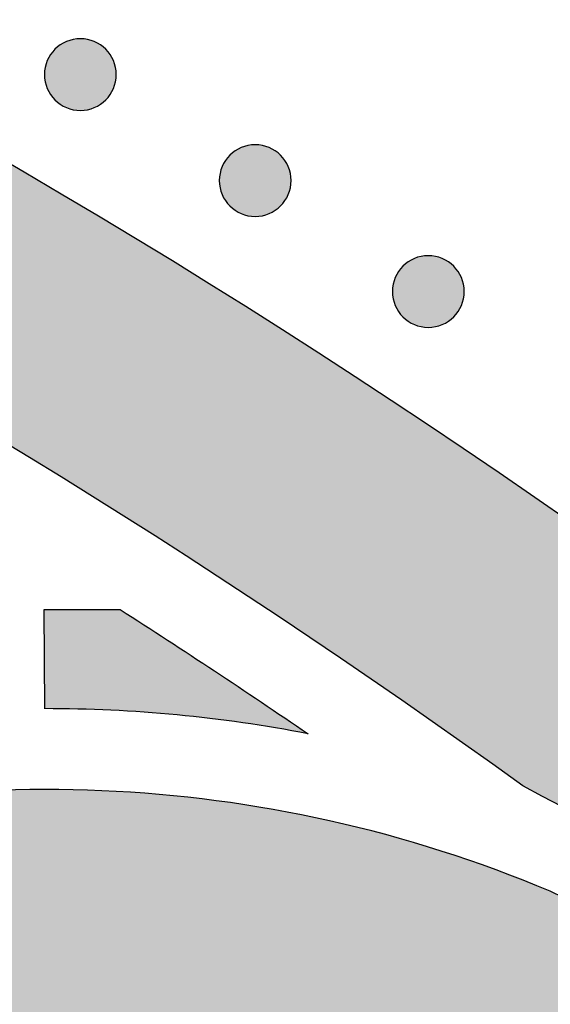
# Model space of a CAD drawing. Header units: millimetres. Extents: x -3873 to -97, y 912 to 4165.
# Tile 585 of 656: x -1459 to -1433, y 3202 to 3251. Entities that reach past the tile are written whole.
import ezdxf

# ---------------------------------------------------------------- set-up
doc = ezdxf.new("R2010")
doc.units = ezdxf.units.MM
doc.layers.add('pattern', color=7, linetype='Continuous', true_color=0x000000)

msp = doc.modelspace()

# ---------------------------------------------------------------- hatches: boundary and pattern name
at = {"layer": 'pattern'}
for points in [[(-1434.479, 3213.175), (-1440.339, 3217.333), (-1446.294, 3221.389), (-1452.341, 3225.34), (-1458.479, 3229.183), (-1464.704, 3232.916), (-1471.012, 3236.535), (-1477.402, 3240.037), (-1483.87, 3243.421), (-1490.412, 3246.684), (-1497.025, 3249.822), (-1503.706, 3252.835), (-1510.451, 3255.719), (-1517.256, 3258.473), (-1524.118, 3261.095), (-1531.032, 3263.584), (-1537.995, 3265.937), (-1545.002, 3268.153), (-1552.05, 3270.232), (-1559.135, 3272.172), (-1566.252, 3273.971), (-1573.398, 3275.631), (-1580.568, 3277.149), (-1587.757, 3278.525), (-1594.963, 3279.759), (-1602.18, 3280.852), (-1609.405, 3281.802), (-1616.633, 3282.611), (-1623.86, 3283.278), (-1631.083, 3283.805), (-1638.296, 3284.192), (-1645.497, 3284.439), (-1652.681, 3284.548), (-1652.669, 3296.548), (-1644.275, 3296.411), (-1635.855, 3296.091), (-1627.416, 3295.586), (-1618.962, 3294.895), (-1610.502, 3294.016), (-1602.039, 3292.948), (-1593.582, 3291.691), (-1585.136, 3290.245), (-1576.707, 3288.609), (-1568.302, 3286.783), (-1559.927, 3284.768), (-1551.589, 3282.565), (-1543.293, 3280.174), (-1535.047, 3277.598), (-1526.856, 3274.836), (-1518.727, 3271.892), (-1510.665, 3268.768), (-1502.677, 3265.465), (-1494.769, 3261.987), (-1486.946, 3258.336), (-1479.213, 3254.516), (-1471.577, 3250.53), (-1464.043, 3246.382), (-1456.615, 3242.075), (-1449.299, 3237.613), (-1442.099, 3233.002), (-1435.02, 3228.244), (-1428.065, 3223.346), (-1421.24, 3218.311), (-1414.548, 3213.144), (-1407.992, 3207.852), (-1401.575, 3202.437), (-1403.718, 3202.747), (-1405.858, 3203.106), (-1407.992, 3203.515), (-1410.119, 3203.973), (-1412.237, 3204.48), (-1414.344, 3205.036), (-1416.439, 3205.641), (-1418.521, 3206.294), (-1420.587, 3206.994), (-1422.635, 3207.742), (-1424.665, 3208.536), (-1426.675, 3209.376), (-1428.662, 3210.261), (-1430.626, 3211.189), (-1432.566, 3212.161)], [(-1457.615, 3249.638), (-1457.587, 3249.666), (-1457.558, 3249.693), (-1457.528, 3249.719), (-1457.497, 3249.746), (-1457.465, 3249.771), (-1457.433, 3249.797), (-1457.399, 3249.821), (-1457.365, 3249.845), (-1457.33, 3249.869), (-1457.295, 3249.891), (-1457.258, 3249.913), (-1457.221, 3249.935), (-1457.183, 3249.955), (-1457.144, 3249.975), (-1457.105, 3249.993), (-1457.065, 3250.011), (-1457.024, 3250.028), (-1456.982, 3250.044), (-1456.94, 3250.059), (-1456.898, 3250.073), (-1456.855, 3250.087), (-1456.812, 3250.099), (-1456.768, 3250.109), (-1456.723, 3250.119), (-1456.679, 3250.128), (-1456.634, 3250.136), (-1456.588, 3250.142), (-1456.543, 3250.147), (-1456.497, 3250.151), (-1456.451, 3250.154), (-1456.406, 3250.156), (-1456.36, 3250.157), (-1456.314, 3250.156), (-1456.268, 3250.154), (-1456.222, 3250.151), (-1456.176, 3250.147), (-1456.131, 3250.142), (-1456.086, 3250.135), (-1456.041, 3250.127), (-1455.996, 3250.119), (-1455.952, 3250.109), (-1455.908, 3250.098), (-1455.865, 3250.086), (-1455.822, 3250.072), (-1455.779, 3250.058), (-1455.737, 3250.043), (-1455.696, 3250.027), (-1455.655, 3250.01), (-1455.615, 3249.992), (-1455.576, 3249.973), (-1455.537, 3249.953), (-1455.499, 3249.933), (-1455.462, 3249.912), (-1455.425, 3249.89), (-1455.39, 3249.867), (-1455.355, 3249.843), (-1455.321, 3249.819), (-1455.287, 3249.795), (-1455.255, 3249.769), (-1455.223, 3249.743), (-1455.193, 3249.717), (-1455.163, 3249.69), (-1455.134, 3249.663), (-1455.106, 3249.636), (-1455.078, 3249.608), (-1455.051, 3249.578), (-1455.024, 3249.549), (-1454.998, 3249.518), (-1454.972, 3249.486), (-1454.947, 3249.454), (-1454.922, 3249.42), (-1454.898, 3249.386), (-1454.875, 3249.351), (-1454.852, 3249.316), (-1454.83, 3249.279), (-1454.809, 3249.242), (-1454.789, 3249.204), (-1454.769, 3249.165), (-1454.75, 3249.126), (-1454.732, 3249.085), (-1454.715, 3249.045), (-1454.699, 3249.003), (-1454.684, 3248.961), (-1454.67, 3248.919), (-1454.657, 3248.876), (-1454.645, 3248.832), (-1454.634, 3248.789), (-1454.624, 3248.744), (-1454.616, 3248.7), (-1454.608, 3248.655), (-1454.602, 3248.609), (-1454.596, 3248.564), (-1454.592, 3248.518), (-1454.589, 3248.472), (-1454.588, 3248.427), (-1454.587, 3248.381), (-1454.588, 3248.335), (-1454.59, 3248.289), (-1454.593, 3248.243), (-1454.597, 3248.197), (-1454.602, 3248.152), (-1454.609, 3248.107), (-1454.616, 3248.062), (-1454.625, 3248.017), (-1454.635, 3247.973), (-1454.646, 3247.929), (-1454.658, 3247.885), (-1454.671, 3247.842), (-1454.685, 3247.8), (-1454.701, 3247.758), (-1454.717, 3247.717), (-1454.734, 3247.676), (-1454.752, 3247.636), (-1454.771, 3247.597), (-1454.79, 3247.558), (-1454.811, 3247.52), (-1454.832, 3247.483), (-1454.854, 3247.446), (-1454.877, 3247.41), (-1454.9, 3247.376), (-1454.924, 3247.341), (-1454.949, 3247.308), (-1454.974, 3247.276), (-1455, 3247.244), (-1455.026, 3247.213), (-1455.053, 3247.184), (-1455.08, 3247.155), (-1455.108, 3247.126), (-1455.136, 3247.099), (-1455.165, 3247.072), (-1455.195, 3247.045), (-1455.226, 3247.019), (-1455.257, 3246.993), (-1455.29, 3246.968), (-1455.323, 3246.943), (-1455.357, 3246.919), (-1455.392, 3246.896), (-1455.428, 3246.873), (-1455.465, 3246.851), (-1455.502, 3246.83), (-1455.54, 3246.81), (-1455.579, 3246.79), (-1455.618, 3246.771), (-1455.658, 3246.753), (-1455.699, 3246.736), (-1455.74, 3246.72), (-1455.782, 3246.705), (-1455.825, 3246.691), (-1455.868, 3246.678), (-1455.911, 3246.666), (-1455.955, 3246.655), (-1455.999, 3246.645), (-1456.044, 3246.637), (-1456.089, 3246.629), (-1456.134, 3246.623), (-1456.18, 3246.617), (-1456.225, 3246.613), (-1456.271, 3246.61), (-1456.317, 3246.609), (-1456.363, 3246.608), (-1456.409, 3246.609), (-1456.455, 3246.61), (-1456.501, 3246.613), (-1456.546, 3246.618), (-1456.592, 3246.623), (-1456.637, 3246.63), (-1456.682, 3246.637), (-1456.727, 3246.646), (-1456.771, 3246.656), (-1456.815, 3246.667), (-1456.858, 3246.679), (-1456.901, 3246.692), (-1456.944, 3246.706), (-1456.986, 3246.721), (-1457.027, 3246.738), (-1457.068, 3246.755), (-1457.108, 3246.773), (-1457.147, 3246.791), (-1457.186, 3246.811), (-1457.224, 3246.832), (-1457.261, 3246.853), (-1457.298, 3246.875), (-1457.333, 3246.898), (-1457.368, 3246.921), (-1457.402, 3246.945), (-1457.435, 3246.97), (-1457.468, 3246.995), (-1457.499, 3247.021), (-1457.53, 3247.047), (-1457.56, 3247.074), (-1457.589, 3247.101), (-1457.617, 3247.129), (-1457.645, 3247.157), (-1457.672, 3247.186), (-1457.699, 3247.216), (-1457.725, 3247.247), (-1457.75, 3247.278), (-1457.776, 3247.311), (-1457.8, 3247.344), (-1457.824, 3247.378), (-1457.848, 3247.413), (-1457.87, 3247.449), (-1457.892, 3247.486), (-1457.914, 3247.523), (-1457.934, 3247.561), (-1457.954, 3247.6), (-1457.972, 3247.639), (-1457.99, 3247.679), (-1458.007, 3247.72), (-1458.023, 3247.761), (-1458.039, 3247.803), (-1458.053, 3247.846), (-1458.066, 3247.889), (-1458.078, 3247.932), (-1458.089, 3247.976), (-1458.098, 3248.02), (-1458.107, 3248.065), (-1458.115, 3248.11), (-1458.121, 3248.155), (-1458.126, 3248.201), (-1458.13, 3248.246), (-1458.133, 3248.292), (-1458.135, 3248.338), (-1458.136, 3248.384), (-1458.135, 3248.43), (-1458.133, 3248.476), (-1458.13, 3248.522), (-1458.126, 3248.567), (-1458.121, 3248.613), (-1458.114, 3248.658), (-1458.106, 3248.703), (-1458.098, 3248.748), (-1458.088, 3248.792), (-1458.077, 3248.836), (-1458.065, 3248.879), (-1458.052, 3248.922), (-1458.037, 3248.965), (-1458.022, 3249.006), (-1458.006, 3249.048), (-1457.989, 3249.089), (-1457.971, 3249.129), (-1457.952, 3249.168), (-1457.932, 3249.207), (-1457.912, 3249.245), (-1457.891, 3249.282), (-1457.869, 3249.318), (-1457.846, 3249.354), (-1457.822, 3249.389), (-1457.798, 3249.423), (-1457.774, 3249.456), (-1457.748, 3249.489), (-1457.723, 3249.52), (-1457.696, 3249.551), (-1457.67, 3249.581), (-1457.642, 3249.61)], [(-1448.97, 3244.391), (-1448.942, 3244.419), (-1448.913, 3244.446), (-1448.883, 3244.472), (-1448.852, 3244.499), (-1448.821, 3244.524), (-1448.788, 3244.55), (-1448.755, 3244.574), (-1448.721, 3244.598), (-1448.686, 3244.622), (-1448.65, 3244.644), (-1448.613, 3244.666), (-1448.576, 3244.687), (-1448.538, 3244.708), (-1448.499, 3244.728), (-1448.46, 3244.746), (-1448.42, 3244.764), (-1448.379, 3244.781), (-1448.338, 3244.797), (-1448.296, 3244.812), (-1448.253, 3244.826), (-1448.21, 3244.839), (-1448.167, 3244.851), (-1448.123, 3244.862), (-1448.079, 3244.872), (-1448.034, 3244.881), (-1447.989, 3244.889), (-1447.944, 3244.895), (-1447.898, 3244.9), (-1447.853, 3244.904), (-1447.807, 3244.907), (-1447.761, 3244.909), (-1447.715, 3244.91), (-1447.669, 3244.909), (-1447.623, 3244.907), (-1447.577, 3244.904), (-1447.532, 3244.9), (-1447.486, 3244.895), (-1447.441, 3244.888), (-1447.396, 3244.88), (-1447.351, 3244.872), (-1447.307, 3244.862), (-1447.263, 3244.851), (-1447.22, 3244.839), (-1447.177, 3244.825), (-1447.134, 3244.811), (-1447.092, 3244.796), (-1447.051, 3244.78), (-1447.01, 3244.763), (-1446.97, 3244.745), (-1446.931, 3244.726), (-1446.892, 3244.706), (-1446.854, 3244.686), (-1446.817, 3244.665), (-1446.78, 3244.642), (-1446.745, 3244.62), (-1446.71, 3244.596), (-1446.676, 3244.572), (-1446.643, 3244.547), (-1446.61, 3244.522), (-1446.579, 3244.496), (-1446.548, 3244.47), (-1446.518, 3244.443), (-1446.489, 3244.416), (-1446.461, 3244.389), (-1446.433, 3244.36), (-1446.406, 3244.331), (-1446.379, 3244.302), (-1446.353, 3244.271), (-1446.328, 3244.239), (-1446.302, 3244.207), (-1446.278, 3244.173), (-1446.254, 3244.139), (-1446.23, 3244.104), (-1446.208, 3244.069), (-1446.186, 3244.032), (-1446.164, 3243.995), (-1446.144, 3243.957), (-1446.124, 3243.918), (-1446.106, 3243.879), (-1446.088, 3243.838), (-1446.071, 3243.798), (-1446.055, 3243.756), (-1446.039, 3243.714), (-1446.025, 3243.672), (-1446.012, 3243.629), (-1446, 3243.585), (-1445.989, 3243.541), (-1445.98, 3243.497), (-1445.971, 3243.452), (-1445.963, 3243.408), (-1445.957, 3243.362), (-1445.952, 3243.317), (-1445.948, 3243.271), (-1445.945, 3243.225), (-1445.943, 3243.179), (-1445.942, 3243.134), (-1445.943, 3243.088), (-1445.945, 3243.042), (-1445.948, 3242.996), (-1445.952, 3242.95), (-1445.957, 3242.905), (-1445.964, 3242.86), (-1445.972, 3242.815), (-1445.98, 3242.77), (-1445.99, 3242.726), (-1446.001, 3242.682), (-1446.013, 3242.638), (-1446.026, 3242.595), (-1446.041, 3242.553), (-1446.056, 3242.511), (-1446.072, 3242.47), (-1446.089, 3242.429), (-1446.107, 3242.389), (-1446.126, 3242.349), (-1446.146, 3242.311), (-1446.166, 3242.273), (-1446.187, 3242.236), (-1446.209, 3242.199), (-1446.232, 3242.163), (-1446.256, 3242.128), (-1446.28, 3242.094), (-1446.304, 3242.061), (-1446.33, 3242.029), (-1446.355, 3241.997), (-1446.382, 3241.966), (-1446.408, 3241.937), (-1446.436, 3241.908), (-1446.463, 3241.879), (-1446.491, 3241.852), (-1446.52, 3241.825), (-1446.55, 3241.798), (-1446.581, 3241.772), (-1446.613, 3241.746), (-1446.645, 3241.721), (-1446.679, 3241.696), (-1446.713, 3241.672), (-1446.748, 3241.649), (-1446.783, 3241.626), (-1446.82, 3241.604), (-1446.857, 3241.583), (-1446.895, 3241.563), (-1446.934, 3241.543), (-1446.973, 3241.524), (-1447.013, 3241.506), (-1447.054, 3241.489), (-1447.096, 3241.473), (-1447.138, 3241.458), (-1447.18, 3241.444), (-1447.223, 3241.431), (-1447.266, 3241.419), (-1447.31, 3241.408), (-1447.355, 3241.398), (-1447.399, 3241.39), (-1447.444, 3241.382), (-1447.49, 3241.376), (-1447.535, 3241.37), (-1447.581, 3241.366), (-1447.627, 3241.363), (-1447.672, 3241.361), (-1447.718, 3241.361), (-1447.764, 3241.362), (-1447.81, 3241.363), (-1447.856, 3241.366), (-1447.902, 3241.371), (-1447.947, 3241.376), (-1447.992, 3241.382), (-1448.037, 3241.39), (-1448.082, 3241.399), (-1448.126, 3241.409), (-1448.17, 3241.42), (-1448.213, 3241.432), (-1448.256, 3241.445), (-1448.299, 3241.459), (-1448.341, 3241.474), (-1448.382, 3241.49), (-1448.423, 3241.508), (-1448.463, 3241.526), (-1448.502, 3241.544), (-1448.541, 3241.564), (-1448.579, 3241.585), (-1448.616, 3241.606), (-1448.653, 3241.628), (-1448.688, 3241.651), (-1448.723, 3241.674), (-1448.757, 3241.698), (-1448.791, 3241.723), (-1448.823, 3241.748), (-1448.855, 3241.774), (-1448.885, 3241.8), (-1448.915, 3241.827), (-1448.944, 3241.854), (-1448.972, 3241.882), (-1449, 3241.91), (-1449.027, 3241.939), (-1449.054, 3241.969), (-1449.08, 3242), (-1449.106, 3242.031), (-1449.131, 3242.064), (-1449.156, 3242.097), (-1449.18, 3242.131), (-1449.203, 3242.166), (-1449.226, 3242.202), (-1449.248, 3242.238), (-1449.269, 3242.276), (-1449.289, 3242.314), (-1449.309, 3242.353), (-1449.328, 3242.392), (-1449.346, 3242.432), (-1449.363, 3242.473), (-1449.379, 3242.514), (-1449.394, 3242.556), (-1449.408, 3242.599), (-1449.421, 3242.642), (-1449.433, 3242.685), (-1449.444, 3242.729), (-1449.454, 3242.773), (-1449.462, 3242.818), (-1449.47, 3242.863), (-1449.476, 3242.908), (-1449.482, 3242.954), (-1449.486, 3242.999), (-1449.489, 3243.045), (-1449.49, 3243.091), (-1449.491, 3243.137), (-1449.49, 3243.183), (-1449.488, 3243.229), (-1449.485, 3243.275), (-1449.481, 3243.32), (-1449.476, 3243.366), (-1449.469, 3243.411), (-1449.462, 3243.456), (-1449.453, 3243.5), (-1449.443, 3243.545), (-1449.432, 3243.589), (-1449.42, 3243.632), (-1449.407, 3243.675), (-1449.393, 3243.718), (-1449.377, 3243.759), (-1449.361, 3243.801), (-1449.344, 3243.841), (-1449.326, 3243.882), (-1449.307, 3243.921), (-1449.288, 3243.96), (-1449.267, 3243.998), (-1449.246, 3244.035), (-1449.224, 3244.071), (-1449.201, 3244.107), (-1449.178, 3244.142), (-1449.154, 3244.176), (-1449.129, 3244.209), (-1449.104, 3244.242), (-1449.078, 3244.273), (-1449.052, 3244.304), (-1449.025, 3244.334), (-1448.998, 3244.363)], [(-1440.413, 3238.9), (-1440.385, 3238.928), (-1440.356, 3238.955), (-1440.326, 3238.982), (-1440.295, 3239.008), (-1440.264, 3239.034), (-1440.231, 3239.059), (-1440.198, 3239.083), (-1440.164, 3239.107), (-1440.129, 3239.131), (-1440.093, 3239.154), (-1440.057, 3239.176), (-1440.019, 3239.197), (-1439.981, 3239.217), (-1439.942, 3239.237), (-1439.903, 3239.256), (-1439.863, 3239.274), (-1439.822, 3239.291), (-1439.781, 3239.307), (-1439.739, 3239.322), (-1439.696, 3239.336), (-1439.653, 3239.349), (-1439.61, 3239.361), (-1439.566, 3239.372), (-1439.522, 3239.382), (-1439.477, 3239.39), (-1439.432, 3239.398), (-1439.387, 3239.404), (-1439.341, 3239.41), (-1439.296, 3239.414), (-1439.25, 3239.417), (-1439.204, 3239.418), (-1439.158, 3239.419), (-1439.112, 3239.418), (-1439.066, 3239.416), (-1439.02, 3239.413), (-1438.975, 3239.409), (-1438.929, 3239.404), (-1438.884, 3239.397), (-1438.839, 3239.39), (-1438.795, 3239.381), (-1438.75, 3239.371), (-1438.706, 3239.36), (-1438.663, 3239.348), (-1438.62, 3239.335), (-1438.577, 3239.321), (-1438.536, 3239.305), (-1438.494, 3239.289), (-1438.453, 3239.272), (-1438.413, 3239.254), (-1438.374, 3239.235), (-1438.335, 3239.216), (-1438.297, 3239.195), (-1438.26, 3239.174), (-1438.224, 3239.152), (-1438.188, 3239.129), (-1438.153, 3239.106), (-1438.119, 3239.081), (-1438.086, 3239.057), (-1438.053, 3239.032), (-1438.022, 3239.006), (-1437.991, 3238.979), (-1437.961, 3238.953), (-1437.932, 3238.926), (-1437.904, 3238.898), (-1437.876, 3238.87), (-1437.849, 3238.841), (-1437.823, 3238.811), (-1437.796, 3238.78), (-1437.771, 3238.748), (-1437.745, 3238.716), (-1437.721, 3238.683), (-1437.697, 3238.649), (-1437.673, 3238.614), (-1437.651, 3238.578), (-1437.629, 3238.541), (-1437.608, 3238.504), (-1437.587, 3238.466), (-1437.567, 3238.427), (-1437.549, 3238.388), (-1437.531, 3238.348), (-1437.514, 3238.307), (-1437.498, 3238.266), (-1437.483, 3238.224), (-1437.469, 3238.181), (-1437.456, 3238.138), (-1437.444, 3238.095), (-1437.433, 3238.051), (-1437.423, 3238.006), (-1437.414, 3237.962), (-1437.406, 3237.917), (-1437.4, 3237.872), (-1437.395, 3237.826), (-1437.391, 3237.78), (-1437.388, 3237.735), (-1437.386, 3237.689), (-1437.385, 3237.643), (-1437.386, 3237.597), (-1437.388, 3237.551), (-1437.391, 3237.505), (-1437.395, 3237.46), (-1437.4, 3237.414), (-1437.407, 3237.369), (-1437.415, 3237.324), (-1437.423, 3237.279), (-1437.433, 3237.235), (-1437.444, 3237.191), (-1437.456, 3237.148), (-1437.47, 3237.105), (-1437.484, 3237.062), (-1437.499, 3237.02), (-1437.515, 3236.979), (-1437.532, 3236.938), (-1437.55, 3236.898), (-1437.569, 3236.859), (-1437.589, 3236.82), (-1437.609, 3236.782), (-1437.63, 3236.745), (-1437.653, 3236.708), (-1437.675, 3236.673), (-1437.699, 3236.638), (-1437.723, 3236.604), (-1437.748, 3236.57), (-1437.773, 3236.538), (-1437.799, 3236.506), (-1437.825, 3236.476), (-1437.852, 3236.446), (-1437.879, 3236.417), (-1437.906, 3236.389), (-1437.935, 3236.361), (-1437.964, 3236.334), (-1437.993, 3236.307), (-1438.024, 3236.281), (-1438.056, 3236.255), (-1438.088, 3236.23), (-1438.122, 3236.206), (-1438.156, 3236.182), (-1438.191, 3236.158), (-1438.226, 3236.136), (-1438.263, 3236.114), (-1438.3, 3236.092), (-1438.338, 3236.072), (-1438.377, 3236.052), (-1438.416, 3236.033), (-1438.457, 3236.016), (-1438.497, 3235.999), (-1438.539, 3235.982), (-1438.581, 3235.967), (-1438.623, 3235.953), (-1438.666, 3235.94), (-1438.71, 3235.928), (-1438.754, 3235.917), (-1438.798, 3235.908), (-1438.843, 3235.899), (-1438.887, 3235.891), (-1438.933, 3235.885), (-1438.978, 3235.88), (-1439.024, 3235.875), (-1439.07, 3235.873), (-1439.116, 3235.871), (-1439.161, 3235.87), (-1439.207, 3235.871), (-1439.253, 3235.873), (-1439.299, 3235.876), (-1439.345, 3235.88), (-1439.39, 3235.885), (-1439.435, 3235.892), (-1439.48, 3235.899), (-1439.525, 3235.908), (-1439.569, 3235.918), (-1439.613, 3235.929), (-1439.657, 3235.941), (-1439.7, 3235.954), (-1439.742, 3235.969), (-1439.784, 3235.984), (-1439.825, 3236), (-1439.866, 3236.017), (-1439.906, 3236.035), (-1439.946, 3236.054), (-1439.984, 3236.073), (-1440.022, 3236.094), (-1440.059, 3236.115), (-1440.096, 3236.137), (-1440.132, 3236.16), (-1440.167, 3236.184), (-1440.201, 3236.208), (-1440.234, 3236.232), (-1440.266, 3236.258), (-1440.298, 3236.283), (-1440.329, 3236.31), (-1440.358, 3236.336), (-1440.387, 3236.364), (-1440.416, 3236.391), (-1440.443, 3236.419), (-1440.47, 3236.448), (-1440.497, 3236.478), (-1440.523, 3236.509), (-1440.549, 3236.541), (-1440.574, 3236.573), (-1440.599, 3236.606), (-1440.623, 3236.641), (-1440.646, 3236.676), (-1440.669, 3236.711), (-1440.691, 3236.748), (-1440.712, 3236.785), (-1440.732, 3236.823), (-1440.752, 3236.862), (-1440.771, 3236.901), (-1440.789, 3236.941), (-1440.806, 3236.982), (-1440.822, 3237.024), (-1440.837, 3237.065), (-1440.851, 3237.108), (-1440.864, 3237.151), (-1440.876, 3237.194), (-1440.887, 3237.238), (-1440.897, 3237.283), (-1440.905, 3237.327), (-1440.913, 3237.372), (-1440.919, 3237.418), (-1440.925, 3237.463), (-1440.929, 3237.509), (-1440.932, 3237.554), (-1440.934, 3237.6), (-1440.934, 3237.646), (-1440.933, 3237.692), (-1440.932, 3237.738), (-1440.929, 3237.784), (-1440.924, 3237.829), (-1440.919, 3237.875), (-1440.913, 3237.92), (-1440.905, 3237.965), (-1440.896, 3238.01), (-1440.886, 3238.054), (-1440.875, 3238.098), (-1440.863, 3238.141), (-1440.85, 3238.184), (-1440.836, 3238.227), (-1440.821, 3238.269), (-1440.805, 3238.31), (-1440.787, 3238.351), (-1440.769, 3238.391), (-1440.751, 3238.43), (-1440.731, 3238.469), (-1440.71, 3238.507), (-1440.689, 3238.544), (-1440.667, 3238.581), (-1440.644, 3238.616), (-1440.621, 3238.651), (-1440.597, 3238.685), (-1440.572, 3238.719), (-1440.547, 3238.751), (-1440.521, 3238.783), (-1440.495, 3238.813), (-1440.468, 3238.843), (-1440.441, 3238.872)], [(-1454.394, 3221.904), (-1445.102, 3215.758), (-1446.712, 3216.049), (-1448.329, 3216.302), (-1449.953, 3216.517), (-1451.582, 3216.692), (-1453.215, 3216.828), (-1454.85, 3216.925), (-1456.486, 3216.983), (-1458.122, 3217.001), (-1458.142, 3221.908)], [(-1506.231, 3131.239), (-1505.337, 3130.099), (-1504.472, 3128.931), (-1503.638, 3127.736), (-1502.837, 3126.516), (-1502.069, 3125.271), (-1501.336, 3124.004), (-1500.638, 3122.716), (-1499.977, 3121.408), (-1499.352, 3120.082), (-1498.766, 3118.739), (-1498.218, 3117.381), (-1497.71, 3116.011), (-1497.241, 3114.628), (-1496.811, 3113.236), (-1496.422, 3111.835), (-1496.074, 3110.428), (-1495.885, 3111.97), (-1495.655, 3113.51), (-1495.384, 3115.047), (-1495.072, 3116.578), (-1494.72, 3118.103), (-1494.328, 3119.62), (-1493.895, 3121.127), (-1493.423, 3122.623), (-1492.911, 3124.105), (-1492.361, 3125.573), (-1491.772, 3127.025), (-1491.147, 3128.46), (-1490.484, 3129.876), (-1489.786, 3131.271), (-1489.054, 3132.645), (-1488.287, 3133.996), (-1489.267, 3135.796), (-1490.191, 3137.629), (-1491.058, 3139.491), (-1491.867, 3141.381), (-1492.616, 3143.295), (-1493.304, 3145.231), (-1493.931, 3147.185), (-1494.495, 3149.155), (-1494.729, 3150.057), (-1494.948, 3150.964), (-1495.151, 3151.878), (-1495.338, 3152.796), (-1495.508, 3153.72), (-1495.662, 3154.648), (-1495.8, 3155.581), (-1495.921, 3156.517), (-1496.026, 3157.457), (-1496.113, 3158.399), (-1496.183, 3159.344), (-1496.237, 3160.29), (-1496.273, 3161.238), (-1496.292, 3162.187), (-1496.293, 3163.137), (-1496.278, 3164.086), (-1496.245, 3165.036), (-1496.195, 3165.984), (-1496.128, 3166.931), (-1496.043, 3167.876), (-1495.942, 3168.818), (-1495.823, 3169.758), (-1495.688, 3170.695), (-1495.536, 3171.628), (-1495.367, 3172.557), (-1495.182, 3173.481), (-1494.981, 3174.4), (-1494.763, 3175.314), (-1494.529, 3176.222), (-1494.28, 3177.124), (-1494.016, 3178.019), (-1493.736, 3178.907), (-1493.456, 3179.729), (-1493.15, 3180.548), (-1492.819, 3181.363), (-1492.463, 3182.172), (-1492.081, 3182.975), (-1491.674, 3183.77), (-1491.241, 3184.556), (-1490.784, 3185.333), (-1490.303, 3186.098), (-1489.797, 3186.85), (-1489.268, 3187.59), (-1488.715, 3188.315), (-1488.14, 3189.024), (-1487.543, 3189.717), (-1486.926, 3190.392), (-1486.287, 3191.048), (-1485.63, 3191.685), (-1484.954, 3192.302), (-1484.26, 3192.897), (-1483.549, 3193.471), (-1482.824, 3194.022), (-1482.083, 3194.55), (-1481.329, 3195.054), (-1480.563, 3195.534), (-1479.786, 3195.99), (-1478.999, 3196.42), (-1478.203, 3196.826), (-1477.4, 3197.206), (-1476.59, 3197.561), (-1475.774, 3197.891), (-1474.955, 3198.195), (-1474.132, 3198.473), (-1473.244, 3198.751), (-1472.348, 3199.014), (-1471.446, 3199.262), (-1470.537, 3199.494), (-1469.623, 3199.709), (-1468.703, 3199.909), (-1467.779, 3200.092), (-1466.849, 3200.259), (-1465.916, 3200.41), (-1464.979, 3200.543), (-1464.039, 3200.66), (-1463.096, 3200.76), (-1462.151, 3200.842), (-1461.204, 3200.908), (-1460.256, 3200.956), (-1459.307, 3200.987), (-1458.357, 3201.001), (-1457.408, 3200.997), (-1456.459, 3200.977), (-1455.511, 3200.939), (-1454.564, 3200.884), (-1453.62, 3200.811), (-1452.678, 3200.722), (-1451.738, 3200.616), (-1450.802, 3200.493), (-1449.87, 3200.354), (-1448.942, 3200.198), (-1448.019, 3200.025), (-1447.1, 3199.837), (-1446.187, 3199.632), (-1445.28, 3199.412), (-1444.379, 3199.176), (-1442.412, 3198.608), (-1440.46, 3197.979), (-1438.527, 3197.288), (-1436.616, 3196.536), (-1434.73, 3195.724), (-1432.87, 3194.855), (-1431.041, 3193.928), (-1429.244, 3192.946), (-1428.154, 3193.548), (-1427.051, 3194.13), (-1425.935, 3194.691), (-1424.808, 3195.232), (-1423.671, 3195.751), (-1422.523, 3196.249), (-1421.365, 3196.724), (-1420.198, 3197.178), (-1419.022, 3197.609), (-1417.839, 3198.018), (-1416.649, 3198.403), (-1415.452, 3198.766), (-1414.249, 3199.106), (-1413.041, 3199.422), (-1411.829, 3199.715), (-1410.613, 3199.984), (-1413.519, 3200.679), (-1416.408, 3201.462), (-1419.274, 3202.333), (-1422.113, 3203.291), (-1424.922, 3204.335), (-1427.697, 3205.463), (-1430.434, 3206.673), (-1433.13, 3207.963), (-1434.426, 3208.493), (-1435.739, 3208.996), (-1437.067, 3209.471), (-1438.409, 3209.919), (-1439.765, 3210.338), (-1441.134, 3210.729), (-1442.514, 3211.09), (-1443.905, 3211.42), (-1445.306, 3211.721), (-1446.716, 3211.99), (-1448.133, 3212.228), (-1449.558, 3212.435), (-1450.988, 3212.61), (-1452.422, 3212.753), (-1453.861, 3212.863), (-1455.301, 3212.942), (-1456.743, 3212.988), (-1458.186, 3213.001), (-1459.628, 3212.983), (-1461.067, 3212.932), (-1462.504, 3212.849), (-1463.937, 3212.733), (-1465.365, 3212.587), (-1466.786, 3212.408), (-1468.201, 3212.198), (-1469.607, 3211.958), (-1471.004, 3211.687), (-1472.391, 3211.386), (-1473.767, 3211.056), (-1475.131, 3210.696), (-1476.482, 3210.308), (-1477.82, 3209.893), (-1478.966, 3209.504), (-1480.109, 3209.081), (-1481.245, 3208.621), (-1482.374, 3208.127), (-1483.495, 3207.596), (-1484.604, 3207.031), (-1485.701, 3206.43), (-1486.785, 3205.795), (-1487.853, 3205.126), (-1488.904, 3204.423), (-1489.936, 3203.687), (-1490.948, 3202.919), (-1491.938, 3202.119), (-1492.905, 3201.289), (-1493.848, 3200.429), (-1494.765, 3199.541), (-1495.654, 3198.626), (-1496.516, 3197.685), (-1497.348, 3196.72), (-1498.149, 3195.731), (-1498.919, 3194.72), (-1499.657, 3193.69), (-1500.362, 3192.64), (-1501.034, 3191.574), (-1501.671, 3190.491), (-1502.274, 3189.395), (-1502.841, 3188.287), (-1503.373, 3187.168), (-1503.87, 3186.039), (-1504.332, 3184.904), (-1504.758, 3183.762), (-1505.148, 3182.616), (-1505.656, 3180.979), (-1506.12, 3179.328), (-1506.541, 3177.666), (-1506.916, 3175.993), (-1507.455, 3173.244), (-1507.919, 3170.474), (-1508.307, 3167.685), (-1508.618, 3164.881), (-1508.851, 3162.065), (-1509.005, 3159.24), (-1509.081, 3156.41), (-1509.077, 3153.578), (-1508.994, 3150.747), (-1508.832, 3147.921), (-1508.591, 3145.102), (-1508.273, 3142.295), (-1507.876, 3139.501), (-1507.403, 3136.726), (-1506.855, 3133.971)]]:
    msp.add_hatch(color=256, dxfattribs=at).paths.add_polyline_path(points, flags=0)

# ---------------------------------------------------------------- linework, layer by layer
msp.add_lwpolyline([(-1458.122, 3217.001), (-1458.142, 3221.908), (-1454.394, 3221.904)], dxfattribs=at)
at = {"layer": 'pattern', "extrusion": (0, 0, -1)}
for centre in [(1456.361, 3248.382), (1447.717, 3243.135), (1439.16, 3237.645)]:
    msp.add_circle(centre, 1.774, dxfattribs=at)
for centre, radius, start, end in [((1654.795, 2908.854), 387.7, 90.31409, 130.77821), ((1654.794, 2908.855), 371.699, 122.62555, 124.3429), ((1389.073, 3296.528), 94.918, 277.56871, 298.57907), ((1389.073, 3296.528), 98.918, 282.5771, 296.44804)]:
    msp.add_arc(centre, radius, start, end, dxfattribs=at)
at = {"layer": 'pattern'}
for centre, radius, start, end in [((-1654.795, 2908.854), 375.7, 54.09707, 89.67762), ((-1458.073, 3148.736), 68.266, 79.04667, 90.0408), ((-1458.073, 3148.736), 64.266, 67.16164, 107.8942)]:
    msp.add_arc(centre, radius, start, end, dxfattribs=at)

doc.saveas('drawing.dxf')
